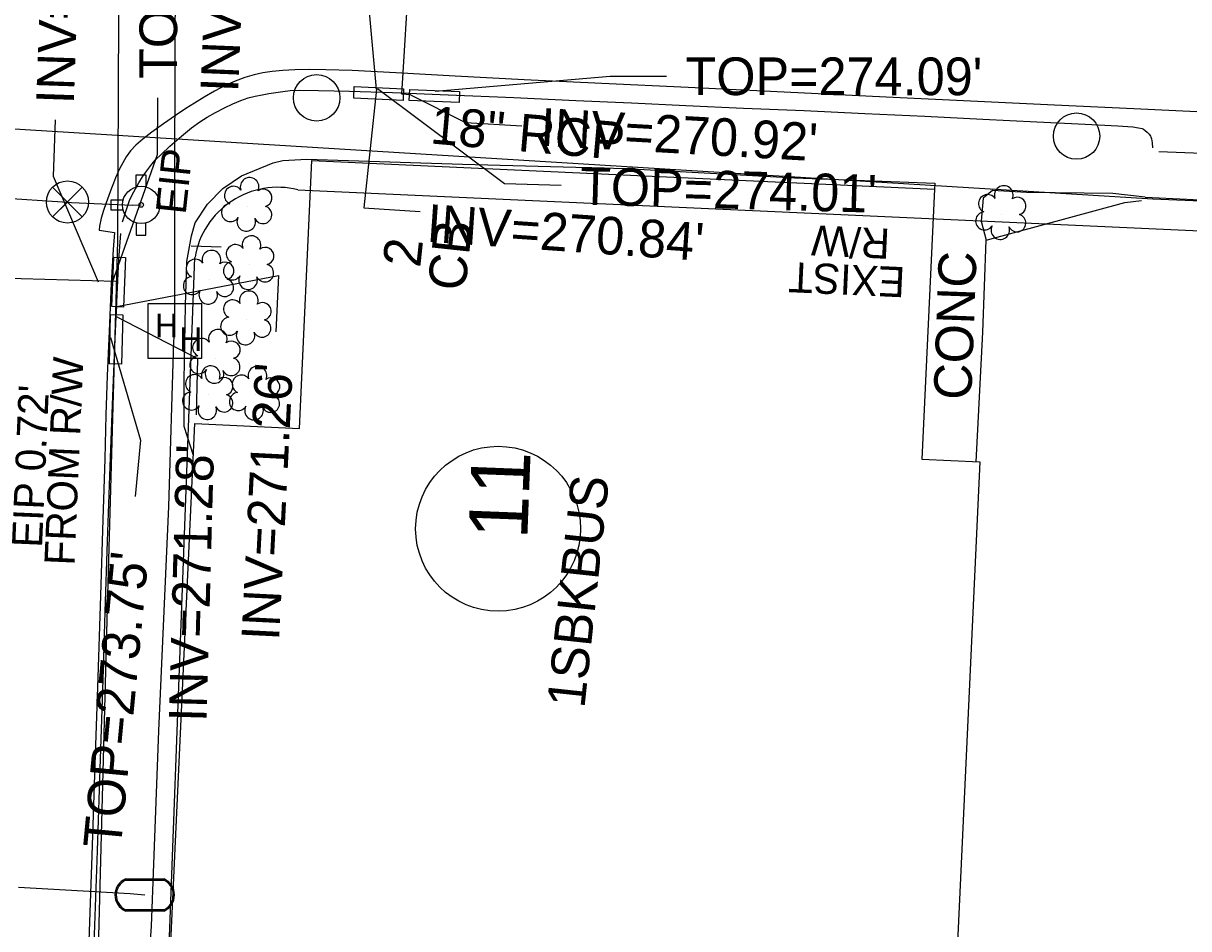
# Model space of a CAD drawing. Extents: x 2100323 to 2109811, y 740376 to 749755.
# Drawn here: x 2105452.7 to 2105576.3, y 741414.7 to 741510.8 of the extents above; entities that cross this region are included whole.
import ezdxf

# ---------------------------------------------------------------- set-up
doc = ezdxf.new("R2010")
doc.units = 0
for name, color, linetype in [('Exist Building', 7, 'Continuous'), ('Exist Building Text', 7, 'Continuous'), ('Exist Other Culture Sign CELL', 7, 'Continuous'), ('Exist Property Iron Pin Text', 7, 'Continuous'), ('Exist Property Owner Number CELL', 7, 'Continuous'), ('Exist Right of Way Line', 7, 'Continuous'), ('Exist Right of Way Line Text', 7, 'Continuous'), ('Exist Roads Curbs', 7, 'Continuous'), ('Exist Roads Curbs Text', 7, 'Continuous'), ('Exist Roads EOP', 7, 'Continuous'), ('Exist Roads EOP Other', 7, 'Continuous'), ('Exist Structure Minor Catch Basin', 7, 'Continuous'), ('Exist Structure Minor Catch Basin Text', 7, 'Continuous'), ('Exist Structure Minor Catch Basin Top Elevation', 7, 'Continuous'), ('Exist Structure Minor Pipes RCP 15 Inch', 7, 'Continuous'), ('Exist Structure Minor Pipes RCP 15 Inch Invert', 7, 'Continuous'), ('Exist Structure Minor Pipes RCP 18 Inch', 7, 'Continuous'), ('Exist Structure Minor Pipes RCP 18 Inch Invert', 7, 'Continuous'), ('Exist Structure Minor Pipes RCP 18 Inch Leader', 7, 'Continuous'), ('Exist Structure Minor Pipes RCP 18 Inch Text', 7, 'Continuous'), ('Exist Utilities Gas UG Line SUE LOS B', 7, 'Continuous'), ('Exist Utilities Other Pole CELL', 7, 'Continuous'), ('Exist Utilities Telephone UG Conduit SUE LOS B', 7, 'Continuous'), ('Exist Utilities TV Hand Hole CELL', 7, 'Continuous'), ('Exist Utilities TV UG Cable SUE LOS B', 7, 'Continuous'), ('Exist Utilities Water Fire Hydrant CELL', 7, 'Continuous'), ('Exist Utilities Water Meter CELL', 7, 'Continuous'), ('Exist Utilities Water UG Line SUE LOS B', 7, 'Continuous'), ('Exist Utilities Water Valve CELL', 7, 'Continuous'), ('Exist Vegetation Shrub CELL', 7, 'Continuous')]:
    doc.layers.add(name, color=color, linetype=linetype)

msp = doc.modelspace()

# ---------------------------------------------------------------- linework, layer by layer
at = {"layer": 'Exist Building'}
msp.add_lwpolyline([(2105467.3, 741391.09), (2105470.88, 741468.3), (2105481.97, 741467.79), (2105483.29, 741496.21), (2105549.32, 741493.15), (2105547.99, 741464.51), (2105554.13, 741464.23), (2105550.64, 741388.89), (2105566.21, 741388.17), (2105564.83, 741358.52), (2105556.13, 741358.92), (2105556.09, 741357.92), (2105531.56, 741359.06), (2105531.62, 741360.33), (2105500.43, 741361.77), (2105500.37, 741360.45), (2105475.69, 741361.59), (2105475.74, 741362.66), (2105467.13, 741363.06), (2105468.42, 741391.04)], close=True, dxfattribs=at)
at = {"layer": 'Exist Other Culture Sign CELL'}
msp.add_line((2105473.66, 741487), (2105470.46, 741487.13), dxfattribs=at)
at = {"layer": 'Exist Property Owner Number CELL'}
msp.add_circle((2105503.04, 741457.14), 8.75, dxfattribs=at)
at = {"layer": 'Exist Right of Way Line'}
for p, q in [((2105481.79, 741493.1), (2105777.49, 741479.69)), ((2105458.65, 741160.59), (2105470.88, 741485.93))]:
    msp.add_line(p, q, dxfattribs=at)
msp.add_arc((2105479.67, 741484.45), 8.91, 76.2016, 170.426, dxfattribs=at)
at = {"layer": 'Exist Roads Curbs'}
for points in [[(2105463.18, 741489.71), (2105463.6, 741491.02), (2105463.94, 741491.96), (2105464.23, 741492.57), (2105464.56, 741493.18), (2105464.93, 741493.84), (2105465.32, 741494.46), (2105465.66, 741494.98), (2105465.97, 741495.4), (2105466.32, 741495.83), (2105466.71, 741496.27), (2105467.29, 741496.85), (2105468.23, 741497.71), (2105469.44, 741498.78), (2105470.51, 741499.67), (2105471.38, 741500.3), (2105472.19, 741500.81), (2105473.07, 741501.31), (2105474.01, 741501.8), (2105474.9, 741502.22), (2105475.74, 741502.57), (2105476.52, 741502.84), (2105477.27, 741503.04), (2105478, 741503.18), (2105478.72, 741503.31), (2105479.45, 741503.43), (2105480.2, 741503.53), (2105480.99, 741503.61), (2105481.96, 741503.65), (2105484, 741503.63), (2105487.28, 741503.55), (2105491.84, 741503.4), (2105497.74, 741503.17), (2105504.72, 741502.87), (2105511.29, 741502.58), (2105517.19, 741502.31), (2105522.94, 741502.04), (2105529.06, 741501.77), (2105535.49, 741501.49), (2105541.93, 741501.2), (2105548.32, 741500.9), (2105554.47, 741500.6), (2105560.2, 741500.32), (2105565.33, 741500.07), (2105568.78, 741499.88), (2105570.38, 741499.77), (2105570.97, 741499.68), (2105571.37, 741499.58), (2105571.49, 741499.52), (2105571.7, 741499.38), (2105571.91, 741499.2), (2105572.09, 741499), (2105572.24, 741498.8), (2105572.29, 741498.7), (2105572.33, 741498.61), (2105572.36, 741498.49), (2105572.42, 741498.08), (2105572.46, 741497.54)], [(2105553.74, 741464.25), (2105554.46, 741477.98), (2105554.8, 741487.74), (2105569.53, 741491.74), (2105571.31, 741491.96)], [(2105462.97, 741488.47), (2105462.78, 741485.71), (2105462.58, 741482), (2105462.37, 741477.29), (2105462.13, 741471.22), (2105461.85, 741463.75), (2105461.57, 741455.81), (2105461.33, 741448.34), (2105461.11, 741441.11), (2105460.84, 741432.74), (2105460.5, 741422.99), (2105460.14, 741413.1)]]:
    msp.add_lwpolyline(points, dxfattribs=at)
at = {"layer": 'Exist Roads EOP'}
msp.add_lwpolyline([(2105580.88, 741501.18), (2105570.49, 741501.68), (2105562.07, 741502.07), (2105553.89, 741502.45), (2105544.22, 741502.91), (2105533.37, 741503.44), (2105523.2, 741503.93), (2105514.04, 741504.36), (2105505.82, 741504.75), (2105498.49, 741505.14), (2105492.18, 741505.5), (2105487.57, 741505.74), (2105484.77, 741505.83), (2105483.01, 741505.84), (2105481.49, 741505.81), (2105480.19, 741505.75), (2105479.06, 741505.64), (2105478.08, 741505.49), (2105477.15, 741505.28), (2105476.17, 741504.99), (2105475.14, 741504.62), (2105474.07, 741504.14), (2105472.95, 741503.55), (2105471.84, 741502.91), (2105470.84, 741502.3), (2105469.9, 741501.7), (2105468.81, 741500.97), (2105467.53, 741500.09), (2105466.3, 741499.21), (2105465.34, 741498.46), (2105464.62, 741497.84), (2105464.05, 741497.22), (2105463.58, 741496.58), (2105463.21, 741495.94), (2105462.89, 741495.33), (2105462.63, 741494.77), (2105462.45, 741494.35), (2105462.35, 741494.09), (2105462.23, 741493.79), (2105462.03, 741493.25), (2105461.74, 741492.49), (2105461.45, 741491.7), (2105461.17, 741490.9), (2105460.93, 741490.08), (2105460.76, 741489.23), (2105460.7, 741488.8), (2105462.36, 741488.56), (2105462.2, 741486.76), (2105462, 741483.17), (2105461.76, 741478.09), (2105461.57, 741473.35), (2105461.44, 741469.23), (2105461.31, 741464.56), (2105461.11, 741458.12), (2105460.86, 741450.08), (2105460.58, 741441.37), (2105460.26, 741432.15), (2105459.93, 741422.47), (2105459.59, 741412.4)], dxfattribs=at)
at = {"layer": 'Exist Roads EOP Other'}
for points in [[(2105573.15, 741497.15), (2105597.84, 741496.21)], [(2105470.72, 741464.91), (2105469.72, 741467.99), (2105469.75, 741472.91), (2105469.88, 741480.82), (2105470.03, 741485.49), (2105470.51, 741488.2), (2105470.91, 741489.58), (2105472.2, 741491.57), (2105473.84, 741493.24), (2105475.82, 741494.57), (2105479.17, 741495.96), (2105480.2, 741496.2), (2105482.73, 741496.33), (2105499.27, 741495.82), (2105516.62, 741495.34), (2105534.49, 741494.35), (2105549.36, 741493.79), (2105549.32, 741493.15)], [(2105571.67, 741492.3), (2105568.26, 741492.69), (2105559.1, 741492.82), (2105555.5, 741493.01), (2105554.49, 741492.22), (2105554.3, 741489.77), (2105554.8, 741487.74)], [(2105571.67, 741492.3), (2105576.11, 741492.11), (2105592.65, 741491.26)]]:
    msp.add_lwpolyline(points, dxfattribs=at)
at = {"layer": 'Exist Structure Minor Catch Basin'}
for points in [[(2105487.78, 741504.04), (2105493.01, 741503.81), (2105492.96, 741502.57), (2105487.73, 741502.8)], [(2105493.66, 741503.75), (2105498.96, 741503.53), (2105498.91, 741502.35), (2105493.61, 741502.57)], [(2105462.05, 741480.7), (2105462.26, 741485.95), (2105463.5, 741485.9), (2105463.29, 741480.65)], [(2105461.93, 741479.87), (2105463.21, 741479.84), (2105463.08, 741474.59), (2105461.8, 741474.62)]]:
    msp.add_lwpolyline(points, close=True, dxfattribs=at)
at = {"layer": 'Exist Structure Minor Catch Basin Top Elevation'}
for points in [[(2105496.36, 741503.56), (2105514.91, 741505.15), (2105520.91, 741505.15)], [(2105490.26, 741503.85), (2105503.73, 741493.75), (2105509.73, 741493.58)], [(2105462.14, 741483.3), (2105466.92, 741496.84), (2105466.95, 741502.84)], [(2105461.92, 741477.42), (2105465.1, 741466.53), (2105464.53, 741460.55)]]:
    msp.add_lwpolyline(points, dxfattribs=at)
at = {"layer": 'Exist Structure Minor Pipes RCP 15 Inch'}
msp.add_line((2105462.53, 741479.67), (2105462.6, 741480.7), dxfattribs=at)
at = {"layer": 'Exist Structure Minor Pipes RCP 15 Inch Invert'}
for points in [[(2105462.6, 741480.7), (2105479.75, 741484.01), (2105479.45, 741478.02)], [(2105462.53, 741479.67), (2105471.16, 741475.21), (2105470.99, 741469.21)]]:
    msp.add_lwpolyline(points, dxfattribs=at)
at = {"layer": 'Exist Structure Minor Pipes RCP 18 Inch'}
for p, q in [((2105490.13, 741503.77), (2105486.06, 741548.37)), ((2105493.73, 741503.15), (2105492.84, 741503.23)), ((2105462.5, 741483.36), (2105417.99, 741484.63))]:
    msp.add_line(p, q, dxfattribs=at)
at = {"layer": 'Exist Structure Minor Pipes RCP 18 Inch Leader'}
for points in [[(2105492.84, 741503.23), (2105493.64, 741516.5), (2105499.64, 741516.35)], [(2105490.13, 741503.77), (2105488.78, 741491.19), (2105494.76, 741490.78)], [(2105493.73, 741503.15), (2105499.58, 741500.22), (2105505.57, 741499.88)], [(2105460.66, 741483.28), (2105455.88, 741494.5), (2105456.08, 741500.5)]]:
    msp.add_lwpolyline(points, dxfattribs=at)
at = {"layer": 'Exist Utilities Gas UG Line SUE LOS B'}
msp.add_lwpolyline([(2105414.03, 741501.54), (2105431.53, 741500.8), (2105572.49, 741492.15), (2105623.69, 741490.02), (2105624.94, 741501.04), (2105626.88, 741500.82)], dxfattribs=at)
at = {"layer": 'Exist Utilities Other Pole CELL'}
for centre in [(2105483.79, 741502.85), (2105564.41, 741498.79)]:
    msp.add_circle(centre, 2.46, dxfattribs=at)
at = {"layer": 'Exist Utilities Telephone UG Conduit SUE LOS B'}
msp.add_lwpolyline([(2105409.97, 740988.51), (2105417.22, 741007.77), (2105433.13, 741048.49), (2105441.73, 741074.71), (2105447.23, 741097.26), (2105449.07, 741104.03), (2105452.79, 741110), (2105458.06, 741134), (2105460.76, 741166.36), (2105457.86, 741172.09), (2105457.5, 741199.51), (2105456.11, 741220.88), (2105455.91, 741257.49), (2105455.97, 741293.23), (2105455.08, 741319.62), (2105456.21, 741344.99), (2105459.28, 741370.22), (2105460.6, 741411.26), (2105461.65, 741450.11), (2105462.69, 741487.66), (2105462.81, 741511.51), (2105467.68, 741548.63), (2105471.24, 741572.81), (2105472.31, 741596.96)], dxfattribs=at)
at = {"layer": 'Exist Utilities TV Hand Hole CELL'}
msp.add_line((2105468.75, 741478.11), (2105468.75, 741478.11), dxfattribs=at)
msp.add_lwpolyline([(2105465.87, 741475.24), (2105471.62, 741475.24), (2105471.62, 741480.99), (2105465.87, 741480.99), (2105465.87, 741475.24)], dxfattribs=at)
at = {"layer": 'Exist Utilities TV UG Cable SUE LOS B'}
for points in [[(2105468.76, 741479.1), (2105468.75, 741495.33), (2105468.84, 741527.62), (2105470.11, 741559.7), (2105473.77, 741580.27), (2105475.17, 741601.01)], [(2105468.63, 741477.04), (2105468.75, 741478.11), (2105468.76, 741479.1)], [(2105463.82, 741118.15), (2105457.18, 741122.71), (2105455.65, 741128.35), (2105459.04, 741167.04), (2105459.21, 741197.14), (2105458.65, 741220.58), (2105458.68, 741256.14), (2105459.85, 741293.1), (2105460.26, 741320.91), (2105461.61, 741348.33), (2105463.81, 741379.77), (2105466.28, 741415), (2105467.04, 741435.71), (2105468.09, 741459.49), (2105468.63, 741477.04)]]:
    msp.add_lwpolyline(points, dxfattribs=at)
at = {"layer": 'Exist Utilities Water Fire Hydrant CELL'}
msp.add_line((2105465.17, 741491.49), (2105465.17, 741491.49), dxfattribs=at)
for points in [[(2105464.65, 741493.4), (2105464.65, 741494.69), (2105465.68, 741494.69), (2105465.68, 741493.37)], [(2105463.25, 741492), (2105461.97, 741492), (2105461.97, 741490.97), (2105463.25, 741490.97)], [(2105464.65, 741489.57), (2105464.65, 741488.29), (2105465.68, 741488.29), (2105465.68, 741489.6)]]:
    msp.add_lwpolyline(points, dxfattribs=at)
for radius in [1.98, 0.243]:
    msp.add_circle((2105465.17, 741491.49), radius, dxfattribs=at)
at = {"layer": 'Exist Utilities Water Meter CELL'}
msp.add_line((2105465.56, 741418.3), (2105465.56, 741418.3), dxfattribs=at)
for points in [[(2105463.52, 741420), (2105467.6, 741420)], [(2105463.52, 741419.86), (2105467.6, 741419.86)], [(2105467.6, 741416.74), (2105463.5, 741416.74)], [(2105467.6, 741416.6), (2105463.5, 741416.6)]]:
    msp.add_lwpolyline(points, dxfattribs=at)
for centre, radius, start, end in [((2105464.25, 741418.3), 1.86, 113.178, 245.9794), ((2105464.26, 741418.29), 1.73, 115.3009, 243.7824), ((2105466.85, 741418.3), 1.86, 293.6483, 66.3084), ((2105466.86, 741418.3), 1.73, 295.1272, 64.8728)]:
    msp.add_arc(centre, radius, start, end, dxfattribs=at)
at = {"layer": 'Exist Utilities Water UG Line SUE LOS B'}
for points in [[(2105449.79, 741492.29), (2105457.35, 741491.8), (2105457.77, 741491.73), (2105464.2, 741491.45), (2105465.17, 741491.49)], [(2105452.17, 741419.14), (2105464, 741418.46), (2105465.56, 741418.3)]]:
    msp.add_lwpolyline(points, dxfattribs=at)
at = {"layer": 'Exist Utilities Water Valve CELL'}
msp.add_lwpolyline([(2105458.92, 741493.37), (2105455.77, 741490.22), (2105457.35, 741491.8), (2105458.92, 741490.22), (2105455.77, 741493.37)], dxfattribs=at)
msp.add_circle((2105457.35, 741491.8), 2.23, dxfattribs=at)
at = {"layer": 'Exist Vegetation Shrub CELL'}
for p, q in [((2105476.45, 741491.37), (2105476.45, 741491.37)), ((2105556.45, 741490.5), (2105556.45, 741490.5)), ((2105476.65, 741485.19), (2105476.65, 741485.19)), ((2105472.4, 741483.63), (2105472.4, 741483.63)), ((2105476.36, 741479.33), (2105476.36, 741479.33)), ((2105473.08, 741475.25), (2105473.08, 741475.25)), ((2105472.32, 741471.39), (2105472.32, 741471.39)), ((2105477.28, 741471.35), (2105477.28, 741471.35))]:
    msp.add_line(p, q, dxfattribs=at)
for centre, radius, start, end in [((2105476.68, 741493.41), 0.99, 334.8391, 200.4717), ((2105474.97, 741492.5), 0.968, 35.8908, 245.4216), ((2105478.12, 741492.24), 0.929, 284.4567, 126.0861), ((2105556.68, 741492.54), 0.99, 334.8391, 200.4717), ((2105474.65, 741490.67), 0.955, 95.1099, 327.9534), ((2105554.97, 741491.62), 0.968, 35.8908, 245.4216), ((2105558.12, 741491.37), 0.929, 284.4567, 126.0861), ((2105478.09, 741490.44), 0.937, 204.9913, 73.4601), ((2105554.65, 741489.79), 0.955, 95.1099, 327.9534), ((2105558.09, 741489.57), 0.937, 204.9913, 73.4601), ((2105476.32, 741489.69), 0.984, 151.2797, 21.387), ((2105556.32, 741488.81), 0.984, 151.2797, 21.387), ((2105476.88, 741487.23), 0.99, 334.8391, 200.4717), ((2105472.63, 741485.68), 0.99, 334.8391, 200.4717), ((2105475.17, 741486.32), 0.968, 35.8908, 245.4216), ((2105478.32, 741486.06), 0.929, 284.4567, 126.0861), ((2105470.92, 741484.76), 0.968, 35.8908, 245.4216), ((2105474.08, 741484.5), 0.929, 284.4567, 126.0861), ((2105474.85, 741484.49), 0.955, 95.1099, 327.9534), ((2105478.29, 741484.26), 0.937, 204.9913, 73.4601), ((2105470.6, 741482.93), 0.955, 95.1099, 327.9534), ((2105474.04, 741482.71), 0.937, 204.9913, 73.4601), ((2105476.52, 741483.51), 0.984, 151.2797, 21.387), ((2105472.28, 741481.95), 0.984, 151.2797, 21.387), ((2105476.59, 741481.37), 0.99, 334.8391, 200.4717), ((2105474.88, 741480.45), 0.968, 35.8908, 245.4216), ((2105478.04, 741480.2), 0.929, 284.4567, 126.0861), ((2105474.56, 741478.62), 0.955, 95.1099, 327.9534), ((2105478, 741478.4), 0.937, 204.9913, 73.4601), ((2105473.31, 741477.29), 0.99, 334.8391, 200.4717), ((2105476.24, 741477.64), 0.984, 151.2797, 21.387), ((2105471.6, 741476.37), 0.968, 35.8908, 245.4216), ((2105474.75, 741476.12), 0.929, 284.4567, 126.0861), ((2105471.28, 741474.54), 0.955, 95.1099, 327.9534), ((2105472.55, 741473.43), 0.99, 334.8391, 200.4717), ((2105474.72, 741474.32), 0.937, 204.9913, 73.4601), ((2105477.51, 741473.39), 0.99, 334.8391, 200.4717), ((2105470.84, 741472.52), 0.968, 35.8908, 245.4216), ((2105472.95, 741473.56), 0.984, 151.2797, 21.387), ((2105473.99, 741472.26), 0.929, 284.4567, 126.0861), ((2105475.8, 741472.48), 0.968, 35.8908, 245.4216), ((2105478.95, 741472.22), 0.929, 284.4567, 126.0861), ((2105470.52, 741470.69), 0.955, 95.1099, 327.9534), ((2105473.96, 741470.46), 0.937, 204.9913, 73.4601), ((2105475.48, 741470.64), 0.955, 95.1099, 327.9534), ((2105478.92, 741470.42), 0.937, 204.9913, 73.4601), ((2105472.19, 741469.71), 0.984, 151.2797, 21.387), ((2105477.15, 741469.67), 0.984, 151.2797, 21.387)]:
    msp.add_arc(centre, radius, start, end, dxfattribs=at)

# ---------------------------------------------------------------- texts
at = {"layer": 'Exist Building Text'}
msp.add_text('1SBKBUS', height=4, rotation=83.8864, dxfattribs=at).set_placement((2105512.19, 741438.04))
at = {"layer": 'Exist Property Iron Pin Text'}
for s, rotation, p in [('EIP', 83.8864, (2105469.89, 741490.41)), ('FROM R/W', 87.5179, (2105458.09, 741453.21)), ("EIP 0.72'", 87.5179, (2105454.65, 741455.1))]:
    msp.add_text(s, height=3.2, rotation=rotation, dxfattribs=at).set_placement(p)
at = {"layer": 'Exist Property Owner Number CELL'}
msp.add_text('11', height=6.25, rotation=87.7944, dxfattribs=at).set_placement((2105506.13, 741455.98))
at = {"layer": 'Exist Right of Way Line Text'}
for s, p in [('R/W', (2105544.67, 741488.96)), ('EXIST', (2105546.28, 741484.88))]:
    msp.add_text(s, height=3.2, rotation=177.4033, dxfattribs=at).set_placement(p)
at = {"layer": 'Exist Roads Curbs Text'}
msp.add_text('CONC', height=4, rotation=87.8965, dxfattribs=at).set_placement((2105553.23, 741470.76))
at = {"layer": 'Exist Structure Minor Catch Basin Text'}
for s, p in [('CB', (2105499.54, 741482.27)), ('2', (2105494.77, 741484.77))]:
    msp.add_text(s, height=4, rotation=83.8864, dxfattribs=at).set_placement(p)
at = {"layer": 'Exist Structure Minor Catch Basin Top Elevation'}
for s, rotation, p in [("TOP=273.70'", 89.6683, (2105468.96, 741504.83)), ("TOP=274.09'", 359.9688, (2105522.91, 741503.14)), ("TOP=274.01'", 358.42, (2105511.68, 741491.53)), ("TOP=273.75'", 84.5905, (2105463, 741423.13))]:
    msp.add_text(s, height=4, rotation=rotation, dxfattribs=at).set_placement(p)
at = {"layer": 'Exist Structure Minor Pipes RCP 15 Inch Invert'}
for s, rotation, p in [("INV=271.26'", 87.1182, (2105479.8, 741445.22)), ("INV=271.28'", 88.4499, (2105472.11, 741436.62))]:
    msp.add_text(s, height=4, rotation=rotation, dxfattribs=at).set_placement(p)
at = {"layer": 'Exist Structure Minor Pipes RCP 18 Inch Invert'}
for s, rotation, p in [("INV=270.53'", 87.7046, (2105475.46, 741503.39)), ("INV=270.05'", 88.0604, (2105458.03, 741502.14)), ("INV=270.92'", 356.7789, (2105507.45, 741497.78)), ("INV=270.84'", 356.0182, (2105495.38, 741487.59))]:
    msp.add_text(s, height=4, rotation=rotation, dxfattribs=at).set_placement(p)
at = {"layer": 'Exist Structure Minor Pipes RCP 18 Inch Text'}
msp.add_text('18" RCP', height=4, rotation=355.012, dxfattribs=at).set_placement((2105495.75, 741498.02))
at = {"layer": 'Exist Utilities TV Hand Hole CELL'}
for p in [(2105466.66, 741477.46), (2105469.23, 741476)]:
    msp.add_text('H', height=2.5, dxfattribs=at).set_placement(p)

doc.saveas('drawing.dxf')
